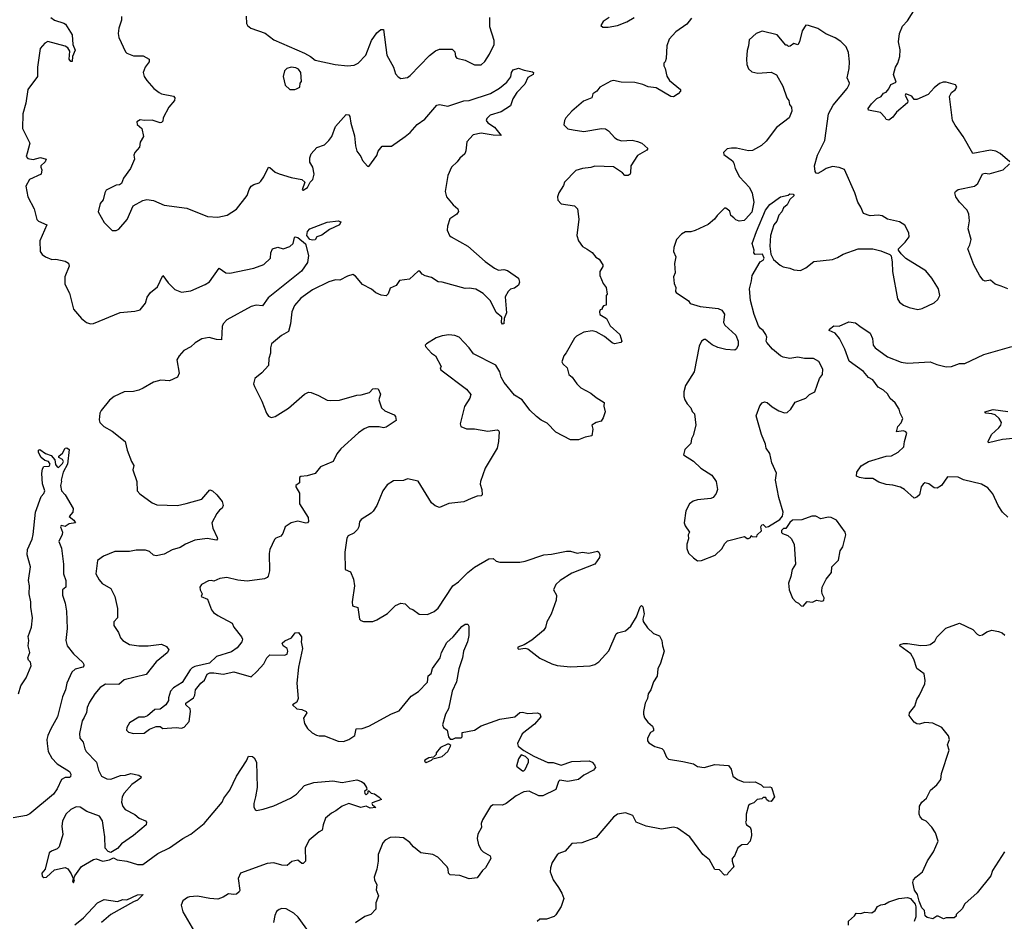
# Model space of a CAD drawing. Extents: x 1921360 to 2014538, y 768294 to 907744.
# Tile 326 of 412: x 1944084 to 1951449, y 884924 to 891669. Entities that reach past the tile are written whole.
import ezdxf

# ---------------------------------------------------------------- set-up
doc = ezdxf.new("R2010")
doc.units = 0

msp = doc.modelspace()

# ---------------------------------------------------------------- linework, layer by layer
at = {"layer": '0CON10XD'}
for points in [[(1951490, 890605), (1951418.3, 890668.3), (1951385, 890686.7), (1951345, 890692.5), (1951215, 890667.5), (1951141.2, 890795), (1951081.3, 890881.3), (1951062.5, 890915), (1951038.8, 891095), (1951053.3, 891125), (1951082.5, 891145), (1951093.3, 891165), (1951085, 891182.5), (1951015, 891201.2), (1950993, 891203), (1950965, 891191.2), (1950925, 891160), (1950879.1, 891110.9), (1950795, 891071.2), (1950775, 891072.5), (1950756.9, 891096.9), (1950712.5, 891115), (1950708, 891105), (1950726.4, 891063.6), (1950725, 891047.5), (1950642.4, 890977.6), (1950615, 890941.2), (1950585, 890916.7), (1950565, 890922.5), (1950558.8, 890938.8), (1950523.9, 890973.9), (1950432.5, 890992.5), (1950430.8, 891005), (1950455, 891041.2), (1950495, 891078.8), (1950527.5, 891095), (1950545, 891120), (1950565, 891127.5), (1950585, 891152.5), (1950600, 891185), (1950639.1, 891200.9), (1950620.9, 891259.1), (1950634.2, 891315), (1950652, 891345), (1950668.8, 891395), (1950671.2, 891445), (1950658.8, 891505), (1950666, 891565), (1950688.3, 891621.7), (1950725, 891661.2), (1950785, 891756)], [(1944316.3, 891686.3), (1944345, 891667.1), (1944414.4, 891644.4), (1944426, 891635), (1944476, 891555), (1944481.1, 891485), (1944498.6, 891441.4), (1944477.5, 891395), (1944475, 891357.5), (1944465, 891356.7), (1944454.5, 891375), (1944458.6, 891435), (1944445, 891458), (1944425, 891472.5), (1944294.2, 891505.8), (1944271.2, 891495), (1944237.5, 891455), (1944215.7, 891315), (1944215.7, 891245), (1944143.6, 891146.4), (1944129.5, 891045), (1944106.9, 890965), (1944105.8, 890855), (1944159.2, 890745), (1944138.3, 890671.7), (1944132.5, 890645), (1944145, 890630), (1944185, 890624.4), (1944239.2, 890639.2), (1944282.5, 890625), (1944274, 890605), (1944242.9, 890575), (1944240.8, 890565), (1944250, 890545), (1944243.8, 890515), (1944156.1, 890473.9), (1944129.4, 890425), (1944143.6, 890345), (1944191.4, 890255), (1944211.8, 890175), (1944225, 890161.5), (1944287.5, 890135), (1944233.8, 890015), (1944237.5, 889935), (1944252.8, 889912.8), (1944275.5, 889895.5), (1944325, 889875.8), (1944355, 889877.8), (1944425, 889862.5), (1944448.9, 889848.9), (1944452.9, 889825), (1944422, 889745), (1944421.2, 889691.2), (1944455, 889623.3), (1944486.2, 889505), (1944545, 889433.3), (1944584, 889404), (1944614.2, 889394.2), (1944635, 889397.5), (1944835, 889479.5), (1944945, 889488.6), (1944985, 889498), (1945025, 889547.5), (1945036.2, 889593.8), (1945062.3, 889627.7), (1945115, 889670), (1945155, 889756.7), (1945195, 889700), (1945245, 889650.8), (1945295, 889631.9), (1945365, 889642.2), (1945472.2, 889687.8), (1945502.8, 889707.2), (1945575, 889810), (1945624.5, 889774.5), (1945655.8, 889774.2), (1945835, 889811.4), (1945911.2, 889838.8), (1945960, 889885), (1945962.5, 889925), (1945976, 889954)], [(1944844.4, 891694.4), (1944844.5, 891665), (1944824.4, 891605), (1944819.2, 891565), (1944825.8, 891535.8), (1944875, 891430), (1944885, 891420), (1944935, 891400), (1945007.9, 891397.9), (1945051.2, 891375), (1945051.2, 891355), (1945022.5, 891315), (1945007.5, 891275), (1945014, 891245), (1945033.8, 891215), (1945088, 891155), (1945126, 891125), (1945145, 891115.6), (1945235, 891096.7), (1945243.3, 891085), (1945241.2, 891065), (1945198.8, 891015), (1945157.5, 890935), (1945155, 890910), (1945145, 890900), (1945135, 890897.5), (1945075, 890916.7), (1945016.2, 890916.2), (1944985, 890920), (1944960, 890905), (1944962.5, 890885), (1944996.2, 890855), (1945010, 890795), (1944986.1, 890753.9), (1944980, 890715), (1944943.8, 890675), (1944936.7, 890655), (1944942, 890625), (1944912.5, 890555), (1944861.2, 890485), (1944845, 890443.3), (1944830, 890435), (1944805, 890432.5), (1944731.2, 890395), (1944720, 890375), (1944707.9, 890322.1), (1944686.2, 890295), (1944671.7, 890231.7), (1944715, 890152.5), (1944775, 890092.5), (1944805, 890092.5), (1944825, 890102.5), (1944887.5, 890175), (1944932.3, 890277.7), (1945005, 890315.8), (1945035, 890324), (1945085, 890318), (1945165, 890281.9), (1945335, 890259.2), (1945487.7, 890197.7), (1945567.1, 890192.9), (1945635, 890208), (1945705, 890251.2), (1945784.2, 890355), (1945799.7, 890400.3), (1945815, 890423.3), (1945835, 890436.2), (1945875, 890448.8), (1945887.9, 890462.1), (1945911.2, 890495), (1945945, 890566.2), (1945955, 890564), (1945995, 890529.4), (1946025, 890515.8), (1946115, 890489.2), (1946195, 890473.3), (1946217.5, 890455), (1946197.5, 890397.5), (1946205, 890393.8), (1946236.8, 890413.2), (1946257.5, 890455), (1946276.7, 890475), (1946286.2, 890515), (1946276.7, 890565), (1946253.9, 890603.9), (1946254, 890635), (1946263.8, 890665), (1946305.9, 890714.1), (1946365, 890734), (1946396.2, 890765), (1946418, 890795), (1946445, 890870), (1946525, 890960), (1946545, 890956.7), (1946554, 890944), (1946560, 890895), (1946588.6, 890801.4), (1946595.6, 890725.6), (1946606.4, 890686.4), (1946635, 890646.7), (1946648.8, 890615), (1946685, 890573.3), (1946695, 890570), (1946755, 890653.3), (1946765, 890686), (1946796.2, 890723.8), (1946865, 890723.3), (1946967.5, 890795), (1947005.8, 890825), (1947058.1, 890885), (1947114.3, 890925), (1947205, 891031.2), (1947225, 891034.2), (1947286.4, 891023.6), (1947405, 891063.5), (1947445, 891065.4), (1947605, 891117.5), (1947672.6, 891157.4), (1947727.3, 891202.7), (1947758.1, 891241.9), (1947762.2, 891275), (1947775, 891293.8), (1947815, 891307.5), (1947857, 891293), (1947920, 891280), (1947927.5, 891275), (1947925, 891260), (1947885, 891237.5), (1947862.3, 891187.7), (1947802.5, 891125), (1947773.7, 891076.3), (1947756.1, 891023.9), (1947685, 890980.8), (1947602.5, 890955), (1947579.3, 890930.7), (1947573.6, 890916.4), (1947585, 890898.8), (1947634.4, 890864.4), (1947686.2, 890803.8), (1947625, 890805.6), (1947535, 890821.1), (1947475, 890808.6), (1947429.2, 890755), (1947422.1, 890687.9), (1947414, 890665), (1947375, 890633.3), (1947356, 890605), (1947313.8, 890565), (1947285.8, 890505), (1947266, 890385), (1947276.7, 890345), (1947326.7, 890285), (1947360, 890255), (1947366.2, 890235), (1947353.3, 890215), (1947301.4, 890178.6), (1947283.8, 890125), (1947281.2, 890095), (1947300, 890055), (1947311.2, 890045), (1947435, 889975.8), (1947565, 889860.8), (1947635, 889811.2), (1947665, 889796.2), (1947705, 889800), (1947733.6, 889793.6), (1947816.1, 889736.1), (1947822, 889705), (1947815.8, 889684.2), (1947785, 889660), (1947755, 889652.5), (1947736.7, 889635), (1947716, 889595), (1947725.9, 889475.9), (1947707, 889433), (1947705.9, 889394.1), (1947695, 889392.5), (1947688.8, 889405), (1947690, 889445), (1947648.3, 889478.3), (1947605, 889565.8), (1947550.2, 889620.2), (1947525, 889636.9), (1947495, 889652.5), (1947445, 889660), (1947415, 889657.8), (1947245, 889706.2), (1947215, 889708), (1947165, 889740), (1947116, 889754), (1947093.3, 889765), (1947077.3, 889787.3), (1947065, 889788.8), (1947000.7, 889729.3), (1946925, 889717.5), (1946899.3, 889680.7), (1946855, 889660), (1946840.7, 889619.3), (1946825, 889603.8), (1946787.7, 889607.7), (1946746.7, 889625), (1946715, 889653.8), (1946648.1, 889688.1), (1946595, 889751.2), (1946575, 889763.8), (1946535, 889751.2), (1946478.6, 889721.4), (1946445, 889722.9), (1946395, 889709.2), (1946275, 889648.9), (1946187.1, 889585), (1946138.3, 889531.7), (1946119.4, 889485), (1946108.6, 889395), (1946093.4, 889336.6), (1946042.4, 889307.6), (1945968, 889245), (1945960, 889215), (1945959.2, 889175), (1945946.2, 889135), (1945945, 889082.5), (1945895, 889028.6), (1945842, 888985), (1945833.8, 888945), (1945840, 888925), (1945895.8, 888815.8), (1945928.8, 888725), (1945944.1, 888704.1), (1945965, 888693.3), (1945995, 888701.2), (1946095, 888764.4), (1946215, 888868), (1946245, 888883.8), (1946265, 888881.2), (1946317.9, 888857.9), (1946385, 888822), (1946405, 888820.8), (1946475.8, 888824.2), (1946605, 888859.4), (1946637.6, 888862.4), (1946699.7, 888880.3), (1946725, 888906.7), (1946745, 888911.2), (1946765, 888906.7), (1946783, 888867), (1946771.2, 888825), (1946790, 888765), (1946813.9, 888743.9), (1946883.9, 888713.9), (1946895, 888700), (1946900, 888670), (1946825, 888620), (1946805, 888615.8), (1946772.7, 888622.7), (1946695, 888622.5), (1946661.7, 888608.3), (1946617.5, 888577.5), (1946485, 888458.8), (1946457.3, 888422.7), (1946427.5, 888365), (1946335, 888323.3), (1946295, 888274), (1946235, 888256.2), (1946187, 888253), (1946177.5, 888245), (1946177.5, 888205), (1946150, 888185), (1946150, 888175), (1946176.1, 888126.1), (1946177.7, 888047.7), (1946240.8, 887945), (1946244.1, 887915.9), (1946237.5, 887905), (1946225, 887902.5), (1946165, 887916.9), (1946114.6, 887905.4), (1946068.8, 887875), (1946051.2, 887825), (1946036.7, 887805), (1945999.3, 887790.7), (1945989.3, 887780.7), (1945953.9, 887706.1), (1945948.8, 887675), (1945952.9, 887545), (1945943.1, 887506.9), (1945934.4, 887495.6), (1945915, 887485.7), (1945785, 887470), (1945715, 887477.1), (1945634.4, 887495.6), (1945581.7, 887488.3), (1945535, 887468), (1945515, 887473.8), (1945495, 887471.2), (1945442.5, 887445), (1945431.2, 887425), (1945433.3, 887405), (1945447.5, 887375), (1945440, 887355), (1945487.5, 887335), (1945518, 887255), (1945533.8, 887235), (1945565, 887212), (1945673.3, 887155), (1945686.2, 887125), (1945742.7, 887052.7), (1945750, 887035), (1945745.8, 887014.2), (1945709.7, 886970.3), (1945669.1, 886940.9), (1945555, 886906), (1945503.6, 886856.4), (1945395, 886830), (1945375, 886820), (1945358.8, 886805), (1945298.3, 886711.7), (1945235, 886670), (1945211.2, 886645), (1945197, 886597), (1945197.5, 886575), (1945175.9, 886544.1), (1945135, 886512.5), (1945095, 886510), (1945039.7, 886460.3), (1945015, 886452), (1944975, 886451.2), (1944905, 886408), (1944884, 886375), (1944883.6, 886353.6), (1944898.3, 886338.3), (1944935, 886328.8), (1945015, 886332.5), (1945055, 886361.2), (1945105, 886382.5), (1945135, 886382.5), (1945155, 886367.5), (1945255, 886374.2), (1945295, 886370), (1945313.6, 886376.4), (1945351.7, 886418.3), (1945361.4, 886495), (1945359.2, 886515), (1945326.2, 886545), (1945326.2, 886555), (1945384, 886595), (1945393.8, 886615), (1945400, 886655), (1945437.5, 886705), (1945465, 886727.5), (1945487, 886773), (1945505, 886782.5), (1945535, 886783.3), (1945605, 886772), (1945685, 886790.8), (1945815, 886754), (1945858.1, 886791.9), (1945909.1, 886850.9), (1945933.1, 886895), (1945955, 886917.5), (1946063.9, 886916.1), (1946085, 886923.3), (1946089.2, 886945), (1946084.2, 886965), (1946055.7, 886985), (1946047.5, 887005), (1946067.6, 887022.4), (1946116.7, 887045), (1946145, 887082.5), (1946170, 887085), (1946191.7, 887051.7), (1946192.5, 887032.5), (1946188.8, 887015), (1946199.1, 886965), (1946170.4, 886825), (1946156.5, 886705), (1946167.8, 886592.2), (1946155.8, 886564.2), (1946123.3, 886545), (1946156.2, 886515), (1946195, 886508.8), (1946225.7, 886495), (1946230.8, 886485), (1946207.5, 886445), (1946213.8, 886405), (1946236.1, 886366.1), (1946272.5, 886335), (1946305, 886316.7), (1946325, 886311.2), (1946365, 886312.5), (1946465, 886270.8), (1946505, 886270.6), (1946545, 886284.4), (1946590.8, 886315), (1946601.2, 886365), (1946645, 886366.5), (1946696.6, 886383.4), (1946865, 886476), (1946922.3, 886497.7), (1947011.7, 886608.3), (1947065.8, 886644.2), (1947135, 886712.5), (1947140, 886760), (1947160.7, 886779.3), (1947172.5, 886815), (1947228.8, 886895), (1947238.8, 886935), (1947278.7, 887011.3), (1947326.6, 887053.4), (1947390, 887130), (1947415, 887146.7), (1947435, 887147.5), (1947443.3, 887133.3), (1947442.7, 887062.7), (1947434.2, 887015), (1947402.5, 886945), (1947396.9, 886895), (1947368, 886812), (1947351.8, 886715), (1947318.5, 886645), (1947291.1, 886515), (1947268.9, 886475), (1947247.5, 886395), (1947254, 886375), (1947281.2, 886355), (1947292.5, 886305), (1947305, 886287.5), (1947325, 886287.5), (1947345, 886297.5), (1947385, 886297.5), (1947392.5, 886305), (1947394.3, 886335.7), (1947485, 886353.3), (1947535, 886386.9), (1947675, 886435.6), (1947786.7, 886453.3), (1947825, 886486), (1947845, 886489.2), (1947885, 886480), (1947955, 886483.3), (1947975, 886476.7), (1947982.5, 886455), (1947935, 886400), (1947842.7, 886327.3), (1947806.7, 886255), (1947813.6, 886233.6), (1947855, 886202.5), (1947930.3, 886160.3), (1948035, 886113.1), (1948075, 886111.4), (1948133.6, 886093.6), (1948215, 886120.8), (1948344.1, 886125.9), (1948365, 886115.8), (1948384.2, 886095), (1948390, 886075), (1948375, 886055.8), (1948305, 886016.7), (1948263.3, 885985), (1948185, 885970), (1948125, 885980), (1948115, 885970), (1948095, 885910), (1947997, 885863), (1947967.5, 885862.5)], [(1945776.7, 891695), (1945780.7, 891640.7), (1945787.5, 891625), (1945812.5, 891605), (1945918.9, 891568.9), (1945985, 891518), (1946215, 891419.2), (1946260, 891395), (1946295, 891367.5), (1946443.4, 891333.4), (1946535, 891324.4), (1946585, 891330), (1946616.8, 891343.2), (1946672, 891405), (1946716, 891515), (1946755, 891570), (1946785, 891596.7), (1946806.1, 891596.1), (1946829.4, 891405), (1946880, 891315), (1946894.4, 891264.4), (1946915, 891241.2), (1946935, 891230), (1946983.9, 891236.1), (1947005, 891251.2), (1947149.1, 891400.9), (1947193.7, 891436.3), (1947225, 891450), (1947317.9, 891447.9), (1947339.7, 891429.7), (1947344.3, 891395), (1947355, 891381.2), (1947415, 891366.2), (1947485, 891332.9), (1947535, 891332.5), (1947562.2, 891357.8), (1947597.4, 891412.6), (1947631.9, 891485), (1947631.9, 891515), (1947600, 891615), (1947600.5, 891685)], [(1948492.5, 891685), (1948447.5, 891655), (1948430, 891625), (1948445, 891612.5), (1948486.1, 891613.9), (1948555, 891626.7), (1948625, 891653.8), (1948680, 891685)], [(1949108.3, 891681.7), (1949073.8, 891635), (1948991.7, 891578.3), (1948943.3, 891525), (1948924, 891475), (1948920.7, 891379.3), (1948912.5, 891355), (1948902.5, 891345), (1948902.5, 891325), (1948912.5, 891305), (1948925, 891247.5), (1948944, 891215), (1949027, 891147), (1949026.7, 891135), (1949010, 891115), (1948975, 891092.9), (1948955, 891094.2), (1948845, 891158.8), (1948785, 891166.2), (1948745, 891185.8), (1948685, 891199.2), (1948582.6, 891202.6), (1948525, 891213.3), (1948505, 891210), (1948423.3, 891165), (1948400, 891135), (1948370, 891115), (1948362.5, 891085), (1948301.2, 891058.8), (1948213.8, 890985), (1948170, 890935), (1948158.8, 890915), (1948154, 890884), (1948184.1, 890854.1), (1948225, 890846.2), (1948305, 890832.5), (1948435, 890856.2), (1948465, 890853.8), (1948488.3, 890838.3), (1948536.2, 890785), (1948555, 890772), (1948585, 890762.5), (1948665, 890768), (1948705, 890758.8), (1948736.7, 890745), (1948782.5, 890705), (1948776.2, 890693.8), (1948705, 890652.5), (1948656.2, 890575), (1948653.3, 890525), (1948650, 890515), (1948635, 890503.8), (1948610, 890505), (1948594.1, 890524.1), (1948525, 890568.8), (1948385, 890574.2), (1948355, 890564.3), (1948295, 890557.1), (1948245, 890540), (1948160, 890455), (1948150.7, 890429.3), (1948116.7, 890375), (1948106.7, 890345), (1948108.3, 890318.3), (1948135, 890292.5), (1948235, 890275.8), (1948256, 890255), (1948265.9, 890175.9), (1948251.2, 890055), (1948263.8, 890015), (1948292.7, 889972.7), (1948328.3, 889951.7), (1948365, 889927.5), (1948393.6, 889893.6), (1948417.7, 889877.7), (1948446.2, 889835), (1948445.9, 889824.1), (1948423.8, 889785), (1948423.3, 889755), (1948447.5, 889695), (1948470, 889665), (1948477.5, 889615), (1948470, 889605), (1948470, 889535), (1948451.7, 889528.3), (1948440, 889515), (1948440, 889505), (1948425, 889500), (1948420, 889485), (1948423.3, 889465), (1948473.9, 889433.9), (1948499.7, 889379.7), (1948573.8, 889315), (1948587.5, 889265), (1948580, 889255), (1948534.4, 889244.4), (1948515, 889251.2), (1948458.8, 889298.8), (1948395, 889334.5), (1948365, 889340.5), (1948305, 889330.6), (1948249.1, 889300.9), (1948233.5, 889286.5), (1948172.7, 889177.3), (1948153.8, 889155), (1948139.3, 889109.3), (1948146.7, 889095), (1948179.2, 889065), (1948191.2, 889015), (1948217.5, 888995), (1948250.8, 888945), (1948280.8, 888915), (1948355, 888876), (1948395, 888842), (1948456.7, 888805), (1948453, 888777), (1948463.3, 888735), (1948449.5, 888690.5), (1948432.5, 888665), (1948395, 888656.2), (1948363, 888637), (1948372, 888605), (1948363, 888557), (1948313.6, 888546.4), (1948265, 888526.7), (1948205, 888526.7), (1948095, 888583.8), (1948030.3, 888650.3), (1947985, 888672.9), (1947949.8, 888699.8), (1947898.8, 888748.8), (1947842, 888825), (1947785, 888860), (1947708, 888955), (1947685.7, 888995), (1947674.4, 889035), (1947645, 889085.8), (1947479.4, 889169.4), (1947445.7, 889215), (1947371.2, 889295), (1947337.6, 889307.6), (1947295, 889312.9), (1947244.5, 889305.5), (1947199.3, 889289.3), (1947126.7, 889245), (1947116.7, 889235), (1947119.2, 889225), (1947165, 889174.3), (1947195, 889153.8), (1947237.5, 889075), (1947230, 889065), (1947235, 889050), (1947426.3, 888906.3), (1947458.9, 888865), (1947451.4, 888838.6), (1947411.4, 888775), (1947379.4, 888645), (1947384, 888625), (1947425, 888608.2), (1947485, 888609.4), (1947585, 888590.8), (1947655, 888600), (1947666, 888596), (1947670, 888585), (1947665.9, 888514.1), (1947656, 888465), (1947566.6, 888313.4), (1947532, 888215), (1947528.8, 888195), (1947541.2, 888155), (1947543.3, 888115), (1947535, 888106.7), (1947505, 888104), (1947461.4, 888088.6), (1947405, 888062.9), (1947295, 888050), (1947225, 888020), (1947192.4, 888032.4), (1947165, 888056.2), (1947065, 888216.7), (1946985, 888234), (1946955, 888222.5), (1946881.1, 888218.9), (1946831.4, 888188.6), (1946800.6, 888145), (1946754.3, 888035), (1946727.8, 887992.2), (1946713, 887977), (1946638.8, 887931.2), (1946625, 887912.5), (1946620, 887875), (1946610, 887855), (1946582.1, 887827.9), (1946541.4, 887808.6), (1946530.2, 887789.8), (1946516, 887685), (1946517.5, 887555), (1946559.5, 887539.5), (1946581.2, 887485), (1946588.8, 887435), (1946570, 887315), (1946574.4, 887284.4)], [(1949155, 887621.2), (1949185, 887624), (1949287.3, 887662.7), (1949335, 887710), (1949359.5, 887750.5), (1949379.7, 887770.3), (1949505, 887802.5), (1949525, 887787.5), (1949535, 887787.5), (1949550, 887795), (1949555, 887810), (1949562.5, 887802.5), (1949598.3, 887801.7), (1949600, 887815), (1949632.5, 887845), (1949627.5, 887875), (1949635, 887890), (1949645, 887892.5), (1949665, 887872.5), (1949685, 887876.7), (1949769.8, 887930.2), (1949790, 887955), (1949794, 887985), (1949761.4, 888095), (1949738.8, 888225), (1949746.1, 888276.1), (1949709.2, 888355), (1949694, 888425), (1949668, 888465), (1949662, 888495), (1949632, 888565), (1949593.3, 888705), (1949619.3, 888780.7), (1949637, 888803), (1949655, 888810), (1949675, 888806.7), (1949712.7, 888772.7), (1949762.3, 888742.3), (1949805, 888727.5), (1949825, 888730), (1949852.5, 888755), (1949885, 888807.5), (1949965, 888837.5), (1949992.5, 888865), (1950031.2, 888885), (1950068, 888985), (1950088.8, 889015), (1950090.6, 889055), (1950061.7, 889111.7), (1950022.5, 889135), (1949955, 889134.2), (1949905, 889144), (1949845, 889134.3), (1949795.9, 889144.1), (1949775, 889155.7), (1949715, 889204.3), (1949673.8, 889255), (1949668.8, 889265), (1949674, 889295), (1949665.6, 889315), (1949645.8, 889345), (1949625, 889358.8), (1949609.7, 889379.7), (1949578.1, 889465), (1949549.7, 889569.7), (1949543.1, 889655), (1949559.2, 889715), (1949562, 889755), (1949621.7, 889858.3), (1949645, 889870), (1949652.5, 889885), (1949640, 889915), (1949585, 889913.3), (1949576.7, 889925), (1949578.8, 889945), (1949564, 889995), (1949595.8, 890084.2), (1949664, 890245), (1949695, 890286.7), (1949775.7, 890344.3), (1949832.5, 890357.5), (1949845, 890366), (1949870, 890365), (1949877.5, 890355), (1949845, 890323.3), (1949823.8, 890285), (1949797.7, 890262.3), (1949785, 890232.5), (1949763, 890207), (1949747, 890163), (1949726.2, 890135), (1949699.2, 890055), (1949694, 889975), (1949703.8, 889915), (1949723.8, 889875), (1949772.7, 889832.7), (1949795, 889820), (1949845, 889811.2), (1949875, 889798.8), (1949925, 889793.8), (1949965, 889813.8), (1950025, 889860), (1950165, 889876.2), (1950200.7, 889889.3), (1950244.1, 889915.9), (1950355, 889954), (1950465, 889956), (1950525, 889941.2), (1950593, 889913), (1950601.7, 889901.7), (1950610, 889855), (1950613.9, 889786.1), (1950651.2, 889581.2), (1950665, 889556.7), (1950695, 889533.3), (1950736.7, 889516.7), (1950801.7, 889501.7), (1950835, 889508), (1950925, 889550), (1950951.2, 889575), (1950966, 889605), (1950956.2, 889655), (1950906.7, 889735), (1950861.7, 889791.7), (1950713.6, 889883.6), (1950677, 889917), (1950657.5, 889945), (1950657.5, 889955), (1950707.5, 890005), (1950736.7, 890045), (1950736.2, 890075), (1950705, 890132.5), (1950665, 890157.5), (1950575, 890177.5), (1950535, 890202.5), (1950505, 890207.5), (1950445, 890202.5), (1950395, 890220), (1950377, 890267), (1950352.5, 890305), (1950330, 890375), (1950255, 890547.5), (1950214.1, 890564.1), (1950165, 890570), (1950117.5, 890555), (1950095, 890540), (1950055, 890520), (1950041.2, 890521.2), (1950033.9, 890533.9), (1950029.4, 890575), (1950052.5, 890655), (1950106.9, 890765), (1950133.3, 890965), (1950170.2, 891029.8), (1950274, 891155), (1950288.8, 891185), (1950290, 891195), (1950274, 891235), (1950288.8, 891305), (1950291.2, 891355), (1950283.8, 891425), (1950265.8, 891465.8), (1950225.8, 891505.8), (1950184.1, 891534.1), (1950115, 891563.8), (1950055, 891603.8), (1949985, 891626.7), (1949965, 891627.5), (1949936.7, 891585), (1949916.7, 891505), (1949905, 891482.5), (1949875, 891492.5), (1949848.3, 891471.7), (1949835, 891470), (1949825, 891480), (1949815, 891480), (1949750, 891555), (1949637, 891583), (1949592.5, 891565), (1949541.7, 891518.3), (1949536.7, 891475), (1949525, 891440), (1949520, 891375), (1949523.9, 891333.9), (1949535, 891302.5), (1949560.5, 891280.5), (1949605, 891268.8), (1949705, 891276.7), (1949745, 891256.7), (1949791.7, 891171.7), (1949823.3, 891085), (1949836.7, 891065), (1949842.5, 891035), (1949856.7, 891015), (1949860, 890985), (1949840, 890935), (1949745, 890863.3), (1949668.8, 890761.2), (1949632.7, 890727.3), (1949565, 890690), (1949535, 890689.2), (1949445, 890708), (1949408.3, 890708.3), (1949375, 890702.5), (1949347.5, 890675), (1949350.7, 890660.7), (1949415, 890612.5), (1949425.9, 890595.9), (1949436.7, 890555), (1949468.8, 890495), (1949544.1, 890414.1), (1949562.3, 890372.3), (1949575.8, 890305), (1949559.5, 890230.5), (1949514.1, 890175.9), (1949502, 890168), (1949465, 890161.2), (1949441.2, 890171.2), (1949425, 890186.7), (1949403.8, 890205), (1949395, 890236.7), (1949365, 890260), (1949355, 890260), (1949300, 890205), (1949281.7, 890178.3), (1949235, 890136.7), (1949137, 890093), (1949103, 890083), (1949065, 890081.2), (1949034.2, 890065.8), (1948997.5, 890025), (1948977.5, 889965), (1948973.8, 889935), (1948992.5, 889895), (1948981.2, 889845), (1948986.7, 889775), (1948973.8, 889745), (1948980, 889695), (1948992.5, 889665), (1948990, 889635), (1948995, 889627.5), (1949086.4, 889566.4), (1949100, 889545), (1949175, 889524), (1949308.3, 889508.3), (1949335, 889497.5), (1949356.4, 889466.4), (1949348.8, 889405), (1949358.8, 889385), (1949440.5, 889310.5), (1949458, 889265), (1949458, 889235), (1949445, 889207.5), (1949433, 889197), (1949365, 889201.2), (1949305, 889218), (1949265, 889236.2), (1949215, 889276.7), (1949205, 889276.7), (1949185, 889263.3), (1949166.7, 889226.7), (1949128, 889035), (1949065, 888933.3), (1949052, 888885), (1949051.7, 888851.7), (1949060, 888825), (1949076.7, 888795), (1949103.3, 888765), (1949115, 888737.5), (1949131.7, 888721.7), (1949141.2, 888635), (1949121.7, 888558.3), (1949110, 888535), (1949105, 888500), (1949060, 888455), (1949050, 888415), (1949125, 888366.7), (1949180, 888315), (1949261.2, 888261.2), (1949293.3, 888215), (1949303.3, 888155), (1949293.3, 888125), (1949272.5, 888095), (1949255, 888086.2), (1949155, 888077.5), (1949122.1, 888067.9), (1949095, 888046.7), (1949066.7, 887995), (1949053.8, 887905), (1949061.7, 887881.7), (1949093.8, 887835), (1949083.3, 887815), (1949086.2, 887785), (1949074, 887745), (1949073.9, 887713.9), (1949087.7, 887677.7), (1949124.2, 887644.2), (1949155, 887621.2)], [(1946143, 891147), (1946155, 891152.5), (1946180, 891165), (1946182.5, 891195), (1946191.7, 891208.3), (1946187.5, 891275), (1946169.3, 891299.3), (1946150, 891310), (1946115, 891313.8), (1946082.5, 891305), (1946065, 891287.5), (1946054.2, 891245), (1946070.5, 891180.5), (1946105, 891147.5), (1946143, 891147)], [(1951475, 889656.2), (1951425, 889676.9), (1951380.7, 889690.7), (1951345, 889721.2), (1951305, 889714), (1951291.2, 889721.2), (1951265, 889753.3), (1951222.5, 889835), (1951177.1, 889955), (1951192.5, 889985), (1951200.8, 890025), (1951178, 890105), (1951189.2, 890165), (1951184, 890215), (1951172, 890245), (1951115, 890303.8), (1951086.2, 890345), (1951078.8, 890375), (1951083.3, 890385), (1951105, 890399.2), (1951227.5, 890425), (1951250, 890445), (1951285, 890516.7), (1951305, 890522.5), (1951335, 890516.2), (1951440, 890545), (1951488.3, 890591.7)], [(1946275, 890019.4), (1946255, 890025.5), (1946230.5, 890055), (1946235.4, 890084.6), (1946254.7, 890105.3), (1946385, 890154.4), (1946465, 890164.2), (1946486.2, 890156.2), (1946475.5, 890134.5), (1946400.3, 890099.7), (1946345, 890056.2), (1946306.7, 890045), (1946295, 890023.3), (1946275, 890019.4)], [(1945976, 889954), (1946015, 889968.8), (1946055, 889954), (1946105, 889973.1), (1946130, 889995), (1946139.2, 890040.8), (1946145, 890046), (1946165, 890040.6), (1946221.7, 889991.7), (1946244.3, 889905), (1946236, 889854), (1946190.8, 889789.2), (1945942.6, 889587.4), (1945900.8, 889529.2), (1945853, 889533), (1945816.3, 889523.7), (1945634.2, 889425), (1945605.7, 889395), (1945597.1, 889375), (1945592.5, 889275), (1945555, 889275.8), (1945500.9, 889290.9), (1945445, 889281.1), (1945397.4, 889252.6), (1945365, 889221.2), (1945312.5, 889195), (1945276.1, 889153.9), (1945258.8, 889125), (1945276.2, 889025), (1945262.9, 888995), (1945205, 888967.8), (1945138.3, 888971.7), (1945085, 888958), (1945008.3, 888911.7), (1944975, 888898.9), (1944935, 888888.9), (1944865, 888884.2), (1944789.7, 888850.3), (1944755, 888823.1), (1944692.5, 888745), (1944683.1, 888725), (1944677.1, 888675), (1944684.2, 888655), (1944714, 888625), (1944775, 888591.4), (1944873.8, 888515), (1944888.3, 888448.3), (1944920, 888365), (1944937.5, 888335), (1944930.7, 888300.7), (1944960, 888215), (1944963.3, 888145), (1944981.7, 888121.7), (1945075, 888054.3), (1945110.3, 888040.3), (1945265, 888034.2), (1945328.9, 888051.1), (1945445, 888082.2), (1945505, 888152.3), (1945526.9, 888145), (1945558.7, 888115), (1945597.8, 888065), (1945605.5, 888035), (1945598.8, 888015), (1945578.8, 888001.2), (1945559.2, 887975), (1945520.8, 887905), (1945528, 887865), (1945562, 887795), (1945563.8, 887785), (1945556.7, 887775), (1945485, 887787.8), (1945395, 887776.9), (1945325, 887746.5), (1945285, 887721.2), (1945225, 887704.4), (1945165, 887670), (1945105, 887658.9), (1945085, 887662.5), (1945055, 887690.8), (1945025, 887700.8), (1944955, 887701.9), (1944905, 887690), (1944795, 887690.5), (1944711.2, 887655), (1944666.1, 887623.9), (1944654.2, 887525), (1944678.3, 887478.3), (1944701.8, 887451.8), (1944764.3, 887415), (1944794.3, 887355), (1944815.7, 887265), (1944816.2, 887195), (1944788, 887165), (1944787, 887137), (1944823.3, 887085), (1944838.8, 887045), (1944856.2, 887025), (1944905, 886995.6), (1944975, 886984.6), (1945045, 886984.5), (1945145, 886998.1), (1945180.9, 886980.9), (1945200, 886955), (1945186.4, 886933.6), (1945103.4, 886866.6), (1945029.6, 886770.4), (1944865, 886731.4), (1944824.5, 886695.5), (1944725, 886698.6), (1944685.5, 886674.5), (1944644.5, 886625.5), (1944605, 886563.3), (1944589.2, 886525), (1944583.4, 886486.6), (1944565, 886448.8), (1944552, 886425), (1944531.7, 886328.3), (1944533.8, 886295), (1944557.5, 886265), (1944570.6, 886215), (1944581.9, 886195), (1944657.1, 886115), (1944673.9, 886053.9), (1944695, 886010.8), (1944735, 885989.4), (1944765, 885988.1), (1944837.5, 886015), (1944875, 886018.6), (1944915, 886030.8), (1944975, 886018.8), (1944993.3, 886005), (1944990, 885995), (1944922.8, 885947.2), (1944865, 885883.8), (1944850.6, 885855), (1944845.8, 885815), (1944854.4, 885784.4), (1944871.7, 885761.7), (1944945, 885723.3), (1944976.4, 885696.4), (1945025, 885676.7), (1945033.3, 885665), (1945030, 885645), (1944936.2, 885565), (1944845, 885503.3), (1944815, 885470), (1944765, 885440), (1944745, 885447.5), (1944722.5, 885472.5), (1944720.8, 885555), (1944713.1, 885605), (1944702.5, 885675), (1944681.2, 885711.2), (1944585, 885746.7), (1944535, 885778.1), (1944505, 885780.8), (1944465, 885760), (1944430, 885725), (1944403.8, 885673.8), (1944398, 885635), (1944407.3, 885572.7), (1944377.7, 885482.3), (1944365, 885466.7), (1944320.5, 885449.5), (1944305, 885437.5), (1944273.3, 885315), (1944250, 885285), (1944251.2, 885261.2), (1944265, 885251.2), (1944285, 885254.2), (1944345, 885310), (1944425, 885326.2), (1944445, 885316.7), (1944468.3, 885278.3), (1944482.5, 885245), (1944477.5, 885225), (1944485, 885212.5), (1944492.5, 885235), (1944487.5, 885245), (1944496.2, 885265), (1944545.8, 885335), (1944635, 885387.1), (1944655, 885391.4), (1944705, 885373.8), (1944756.4, 885383.6), (1944785, 885400), (1944813.6, 885383.6), (1944885, 885374.2), (1944965, 885350), (1945005, 885350), (1945117.6, 885432.4), (1945205, 885474.5), (1945304, 885545), (1945365, 885576.9), (1945462.8, 885657.2), (1945599.4, 885815), (1945611.9, 885845), (1945655, 885906.2), (1945705, 886010), (1945780, 886125), (1945795, 886160), (1945826, 886156), (1945838.3, 886148.3), (1945854, 886115), (1945859.2, 885925), (1945848.6, 885855), (1945834.1, 885805.9), (1945835, 885780), (1945845, 885757.5), (1945855, 885753.3), (1945905.8, 885764.2), (1945985, 885788.6), (1946110, 885845), (1946155, 885874.2), (1946215, 885940), (1946285, 885963.8), (1946425, 885976), (1946495, 885962), (1946605, 885982), (1946640.5, 885970.5), (1946658, 885958), (1946677.5, 885925), (1946680, 885910), (1946662.5, 885895), (1946665, 885880), (1946675, 885870), (1946690, 885885), (1946690, 885900), (1946695, 885900), (1946713, 885883), (1946736.7, 885876.7), (1946773, 885853), (1946790, 885835), (1946720, 885810), (1946716.7, 885805), (1946723.3, 885795), (1946747.5, 885775), (1946705, 885771.4), (1946675, 885786), (1946635, 885775.7), (1946545, 885806.1), (1946495, 885785.9), (1946449.7, 885750.3), (1946415, 885734.5), (1946372.5, 885695), (1946353, 885647), (1946347.5, 885605), (1946325, 885594.2), (1946248, 885532), (1946218.6, 885475), (1946221.2, 885375), (1946205, 885357.5), (1946195, 885357.5), (1946165, 885381.2), (1946119.3, 885370.7), (1946085, 885341.2), (1946045, 885344.4), (1945985, 885362.2), (1945935, 885357.1), (1945735, 885284.3), (1945718.2, 885245), (1945729.2, 885155), (1945725, 885143.8), (1945705, 885128), (1945685, 885124), (1945645, 885128.8), (1945605.9, 885104.1), (1945565, 885089.2), (1945505, 885094.4), (1945415, 885112.5), (1945355, 885106.4), (1945338.5, 885101.5), (1945305, 885076.2), (1945292, 885045), (1945304, 884995), (1945426, 884785)], [(1951475, 887948), (1951434.6, 887984.6), (1951403.1, 888035), (1951363.2, 888123.2), (1951325, 888168), (1951277.5, 888195), (1951145, 888226.2), (1951105, 888246), (1951025, 888248.8), (1950980, 888185), (1950945.8, 888164.2), (1950925, 888166), (1950885, 888198), (1950855, 888203.8), (1950841.2, 888195), (1950828, 888175), (1950813.8, 888115), (1950795, 888096.7), (1950775, 888090), (1950703.8, 888155), (1950672, 888172), (1950615, 888186.7), (1950565, 888191.4), (1950510.2, 888210.2), (1950465, 888236.7), (1950405, 888236.9), (1950365, 888243.5), (1950344.5, 888254.5), (1950347.1, 888285), (1950378.9, 888331.1), (1950433.8, 888365), (1950565, 888403.1), (1950605, 888406.7), (1950655, 888434.4), (1950697.5, 888475), (1950702, 888515), (1950720, 888575), (1950713.3, 888585), (1950695, 888592.5), (1950643.3, 888585), (1950653.3, 888625), (1950676.9, 888653.1), (1950689.2, 888685), (1950669.2, 888725), (1950663.8, 888755), (1950632.4, 888802.4), (1950595.7, 888835), (1950575, 888870), (1950545, 888898.6), (1950505, 888921.1), (1950465, 888974.2), (1950433.3, 888993.3), (1950396.6, 889036.6), (1950288, 889115), (1950255.8, 889205), (1950215.6, 889285), (1950184.3, 889324.3), (1950140, 889345), (1950142.5, 889355), (1950175, 889378.8), (1950215, 889375.8), (1950285, 889410), (1950335, 889402), (1950367.8, 889377.8), (1950445.6, 889325), (1950464.3, 889285), (1950468.8, 889235), (1950483.3, 889215), (1950576.6, 889146.6), (1950677, 889107), (1950725, 889099.5), (1950895, 889110), (1950945, 889089.6), (1951015, 889073.1), (1951055, 889074.4), (1951115, 889098), (1951155, 889098), (1951295, 889165.7), (1951505.6, 889224.4)], [(1951515, 888535.6), (1951435, 888529.1), (1951330, 888505), (1951327.5, 888515), (1951354.3, 888565), (1951408, 888615), (1951423.8, 888635), (1951428.8, 888655), (1951410.8, 888685), (1951382.1, 888712.1), (1951355, 888721.9), (1951310, 888725), (1951302.5, 888735), (1951365, 888754.3), (1951475, 888737.9)], [(1944074.2, 886625), (1944092.9, 886685), (1944132.9, 886745), (1944169.2, 886835), (1944165, 886862.5), (1944149.1, 886879.1), (1944144, 886895), (1944160, 886935), (1944145.8, 886985), (1944152.5, 887025), (1944148, 887055), (1944172.5, 887125), (1944179.2, 887195), (1944165.8, 887275), (1944166.9, 887315), (1944153.4, 887373.4), (1944156.7, 887435), (1944148.6, 887475), (1944164.4, 887575), (1944140, 887665), (1944140.8, 887705), (1944176.6, 887783.4), (1944185, 887817.5), (1944202, 887985), (1944245, 888101.2), (1944263.8, 888125), (1944270.5, 888145), (1944254, 888196), (1944250, 888275), (1944255, 888310), (1944265, 888327.5), (1944305, 888330), (1944312.5, 888345), (1944300, 888365), (1944271.7, 888371.7), (1944244.4, 888394.4), (1944225, 888432.5), (1944225, 888450), (1944235, 888453.8), (1944277.5, 888425), (1944318.3, 888408.3), (1944347, 888377), (1944352.3, 888342.3), (1944365, 888323.3), (1944375, 888318.8), (1944405, 888350), (1944410.6, 888365), (1944405, 888380), (1944377.5, 888395), (1944377.5, 888405), (1944405, 888426.2), (1944425, 888463.3), (1944436.4, 888466.4), (1944453.3, 888455), (1944441.9, 888345), (1944408.1, 888285), (1944393.3, 888225), (1944396.7, 888215), (1944390, 888185), (1944396.7, 888145), (1944424.1, 888114.1), (1944483, 888013), (1944480, 887985), (1944453, 887953), (1944487.5, 887925), (1944500, 887905), (1944453, 887897), (1944425, 887877.5), (1944394.1, 887885.9), (1944388.8, 887875), (1944404.3, 887835), (1944402.4, 887817.6), (1944376.9, 887765), (1944395.8, 887715), (1944410.5, 887595), (1944411.1, 887525), (1944429.4, 887475), (1944429.2, 887425), (1944403.3, 887405), (1944403.8, 887365), (1944424.5, 887305), (1944434.6, 887245), (1944439.4, 887115), (1944429.2, 887025), (1944439.2, 886985), (1944486, 886925), (1944555, 886860), (1944564, 886845), (1944564, 886835), (1944555, 886826), (1944498.8, 886811.2), (1944473.1, 886786.9), (1944435.4, 886705), (1944427, 886657), (1944405, 886604.2), (1944366.6, 886453.4), (1944316.1, 886365), (1944294.6, 886315), (1944286.4, 886285), (1944288.2, 886255), (1944296.4, 886195), (1944323.8, 886143.8), (1944365, 886103.1), (1944455, 886045.6), (1944465.5, 886025), (1944464.3, 886005.7), (1944455, 886000), (1944425, 886000), (1944396, 885985), (1944364.6, 885915.4), (1944335.6, 885875), (1944160.5, 885729.5), (1944135, 885716.5), (1944035, 885697.8)], [(1949945, 887282.5), (1949975, 887317.5), (1950015, 887312.5), (1950045, 887326.7), (1950085, 887320), (1950100, 887325), (1950102.5, 887345), (1950086.7, 887375), (1950083.8, 887395), (1950086.7, 887425), (1950117.5, 887485), (1950156.7, 887535), (1950158, 887575), (1950208.8, 887625), (1950221.2, 887695), (1950241.2, 887725), (1950263.3, 887815), (1950260, 887835), (1950195, 887926.2), (1950155, 887946), (1950132.3, 887947.7), (1950076.4, 887936.4), (1950040, 887955), (1950010, 887955), (1949935, 887928.1), (1949865, 887924.2), (1949845, 887908.8), (1949815, 887862.5), (1949798.3, 887861.7), (1949783, 887847), (1949783, 887833), (1949790, 887825), (1949830.7, 887810.7), (1949855, 887787.5), (1949878, 887745), (1949886.2, 887595), (1949861.2, 887555), (1949852.5, 887505), (1949833.8, 887455), (1949840, 887405), (1949865, 887342.5), (1949890, 887315), (1949910, 887305), (1949930, 887285), (1949945, 887282.5)], [(1946574.4, 887284.4), (1946612.3, 887272.3), (1946625.5, 887185.5), (1946634.5, 887174.5), (1946655, 887167.8), (1946725, 887168.1), (1946755, 887178.6), (1946835, 887226), (1946895, 887286), (1946935, 887303.3), (1946968.3, 887298.3), (1947002.5, 887265), (1947025, 887256.7), (1947072.3, 887222.3), (1947135, 887220), (1947185, 887241.4), (1947215, 887265.8), (1947325, 887434), (1947365, 887464.3), (1947435, 887534.3), (1947485, 887573.1), (1947593.7, 887636.3), (1947625, 887638.8), (1947648.7, 887618.7), (1947675, 887610.6), (1947825, 887611.1), (1947865, 887617.8), (1948005.3, 887664.7), (1948061.7, 887671.7), (1948174.4, 887694.4), (1948205, 887694.3), (1948255, 887679.4), (1948295, 887686.9), (1948340.5, 887679.5), (1948405, 887693.8), (1948415.8, 887685.8), (1948423.3, 887665), (1948422, 887645), (1948385, 887596), (1948215, 887529.2), (1948125.7, 887474.3), (1948095, 887443.3), (1948076.2, 887405), (1948098.8, 887365), (1948096.1, 887326.1), (1948058.7, 887221.3), (1948027.5, 887165), (1948017.5, 887122.5), (1948000.9, 887099.1), (1947915, 887028), (1947857, 886993), (1947810, 886975), (1947810, 886965), (1947815, 886960), (1947865, 886967.5), (1947885, 886963.8), (1947975, 886893.8), (1948065, 886851.2), (1948105, 886838.8), (1948205, 886829.2), (1948350, 886835), (1948385, 886846), (1948415.6, 886864.4), (1948491.2, 886948.8), (1948545, 887073.8), (1948555, 887081.2), (1948615, 887096.7), (1948655, 887133.3), (1948698.3, 887201.7), (1948725, 887277.5), (1948735, 887287.5), (1948745.8, 887275.8), (1948754.2, 887225), (1948746, 887185), (1948748.3, 887168.3), (1948780.7, 887120.7), (1948825, 887077.5), (1948870.5, 887060.5), (1948886.5, 887025), (1948891.1, 886985), (1948904.5, 886945), (1948878.1, 886855), (1948856.4, 886813.6), (1948852.4, 886757.6), (1948825.8, 886715), (1948805.8, 886655), (1948784.2, 886625), (1948779.7, 886590.3), (1948762, 886555), (1948750.8, 886495), (1948749.2, 886475), (1948757.7, 886447.7), (1948783.3, 886415), (1948817.5, 886385), (1948826.2, 886365), (1948825, 886350), (1948803.6, 886336.4), (1948780, 886295), (1948780, 886275), (1948789.2, 886259.2), (1948835, 886231.2), (1948887.3, 886217.3), (1948898.8, 886205), (1948921.2, 886151.2), (1948937.7, 886137.7), (1949045, 886120.8), (1949125, 886101.2), (1949155, 886081.2), (1949205, 886074), (1949285, 886098), (1949385, 886088.8), (1949405, 886062.5), (1949419.5, 886009.5), (1949454.3, 885984.3), (1949495, 885968.8), (1949545, 885964), (1949585, 885968.8), (1949630, 885945), (1949648.3, 885928.3), (1949695, 885930), (1949707.5, 885925), (1949730, 885855), (1949705, 885820), (1949685, 885822.5), (1949670, 885835), (1949665, 885850), (1949645, 885850), (1949635, 885840), (1949600, 885835), (1949575, 885810), (1949548.3, 885801.7), (1949535, 885790), (1949517.5, 885725), (1949517.5, 885675), (1949512.5, 885665), (1949520, 885645), (1949548.8, 885628.8), (1949556.1, 885606.1), (1949557, 885567), (1949547.5, 885525), (1949525, 885500), (1949485, 885497.5), (1949456.4, 885473.6), (1949430, 885415), (1949413.3, 885395), (1949413.3, 885375), (1949427, 885333), (1949383, 885287), (1949375, 885272.5), (1949355, 885270), (1949318.3, 885308.3), (1949285, 885312.5), (1949243.3, 885385), (1949193.3, 885425), (1949096, 885555), (1949005, 885622), (1948975, 885628.6), (1948885, 885614.5), (1948770, 885635), (1948696.2, 885665), (1948671.2, 885715), (1948616.1, 885736.1), (1948555, 885726), (1948525, 885703.3), (1948395, 885552), (1948289.1, 885510.9), (1948214.4, 885505.6), (1948165, 885448), (1948117.3, 885432.7), (1948105, 885421.2), (1948068, 885365), (1948054, 885325), (1948051.2, 885295), (1948073.3, 885235), (1948115, 885177.5), (1948140, 885135), (1948153.3, 885095), (1948133.3, 885035), (1948095, 884972.5), (1948080.7, 884959.3), (1948025, 884940), (1947975, 884940), (1947955, 884922.5)], [(1950798.8, 885125), (1950777.3, 885157.3), (1950766.2, 885215), (1950770, 885235), (1950786.2, 885255), (1950837.1, 885295), (1950875, 885376.2), (1950920.6, 885445), (1950955.7, 885525), (1950934.2, 885585), (1950907.9, 885627.9), (1950865, 885672.5), (1950837.5, 885685), (1950820, 885705), (1950812, 885725), (1950814.3, 885785), (1950832, 885815), (1950868, 885845), (1950898, 885905), (1950945.5, 885944.5), (1950974.2, 885985), (1950978.8, 886031.2), (1951036.2, 886205), (1951023.3, 886245), (1951040, 886285), (1951030.7, 886310.7), (1950982.5, 886375), (1950915, 886406.7), (1950855, 886411.2), (1950815, 886398.8), (1950795, 886401.2), (1950774.1, 886414.1), (1950743.9, 886453.9), (1950737.5, 886465), (1950740, 886485), (1950780, 886535), (1950795, 886582.5), (1950814.3, 886615.7), (1950855, 886700), (1950858, 886725), (1950848.8, 886775), (1950795, 886816.7), (1950773.3, 886885), (1950751.2, 886925), (1950667.5, 886985), (1950670, 886995), (1950695, 887002.5), (1950725, 887002.5), (1950825, 886988), (1950870.7, 886989.3), (1950893.9, 886996.1), (1950929.2, 887020.8), (1950945, 887050), (1951012.5, 887117.5), (1951114.4, 887154.4), (1951215, 887106.7), (1951245, 887072.5), (1951263.6, 887063.6), (1951285, 887067.5), (1951319.3, 887090.7), (1951355, 887102.5), (1951405, 887093.3), (1951433.6, 887083.6), (1951452.5, 887065)], [(1947125, 886113.3), (1947165, 886130), (1947175, 886140), (1947245, 886157.5), (1947286.7, 886195), (1947308.3, 886238.3), (1947295, 886250), (1947285, 886250), (1947232.5, 886225), (1947200, 886185), (1947198.3, 886171.7), (1947178.3, 886151.7), (1947145, 886147.5), (1947115, 886130), (1947113, 886123), (1947125, 886113.3)], [(1947855, 886050), (1947865, 886060), (1947890, 886115), (1947890, 886135), (1947867, 886157), (1947835, 886170), (1947815, 886140), (1947800, 886085), (1947845, 886050), (1947855, 886050)], [(1947967.5, 885862.5), (1947895, 885896.7), (1947855, 885894), (1947796.8, 885863.2), (1947722.5, 885805), (1947695, 885794.2), (1947625, 885796), (1947605, 885783.8), (1947546.1, 885683.9), (1947536.7, 885655), (1947538.8, 885625), (1947510.8, 885575), (1947505.8, 885545), (1947515.9, 885495.9), (1947535, 885460), (1947550, 885445), (1947602.5, 885415), (1947607.5, 885395), (1947568.8, 885325), (1947545, 885303.3), (1947505, 885248.8), (1947445, 885240.8), (1947375, 885267.5), (1947302.9, 885272.9), (1947292, 885285), (1947290, 885315), (1947281.7, 885331.7), (1947212.5, 885405), (1947175, 885423.8), (1947085, 885436.7), (1947030.3, 885480.3), (1947003.3, 885515), (1946955, 885548), (1946895, 885554.2), (1946855, 885550), (1946817.7, 885532.3), (1946799.7, 885510.3), (1946764.3, 885425), (1946766, 885375), (1946755.8, 885315), (1946736.2, 885255), (1946736.7, 885235), (1946755.9, 885195.9), (1946750.5, 885160.5), (1946766.7, 885115), (1946748.3, 885061.7), (1946746.7, 885015), (1946710, 884975), (1946665, 884961.2), (1946595, 884913.3)], [(1951450, 885445), (1951360, 885305), (1951347.5, 885265), (1951245, 885137.5), (1951153.3, 885055), (1951135, 885017.5), (1951090, 884975), (1951088.3, 884961.7), (1951075, 884950), (1951015, 884950), (1950995, 884942.5), (1950955, 884962.5), (1950945, 884962.5), (1950915, 884944), (1950871.7, 884951.7), (1950858, 884965), (1950851.2, 885005), (1950833.3, 885025), (1950811.2, 885075), (1950798.8, 885125)], [(1944495, 884897.3), (1944559.8, 884950.2), (1944665, 885062.2), (1944715, 885088), (1944815, 885073.3), (1944855, 885086.2), (1944885, 885085.8), (1944965, 885123.3), (1945007.5, 885125), (1944965, 885081.5), (1944935, 885070), (1944765.5, 884974.5), (1944695.3, 884914.7)], [(1950282.5, 884895), (1950282.5, 884925), (1950327.5, 884965), (1950340, 884985), (1950375, 884982.5), (1950405, 884992.5), (1950458.3, 884988.3), (1950482.5, 885005), (1950500, 885035), (1950525, 885047.5), (1950555, 885052.5), (1950585, 885070), (1950660, 885095), (1950725, 885103.3), (1950747.5, 885095), (1950781.7, 885051.7), (1950787, 885033), (1950787.7, 884957.7), (1950775, 884924)], [(1946283.4, 884793.4), (1946166.2, 884956.2), (1946135, 884985.7), (1946077.4, 885017.4), (1946045, 885020), (1946025, 885013.8), (1946005, 884996.7), (1945991.7, 884968.3), (1945981.2, 884915)]]:
    msp.add_lwpolyline(points, dxfattribs=at)

doc.saveas('drawing.dxf')
